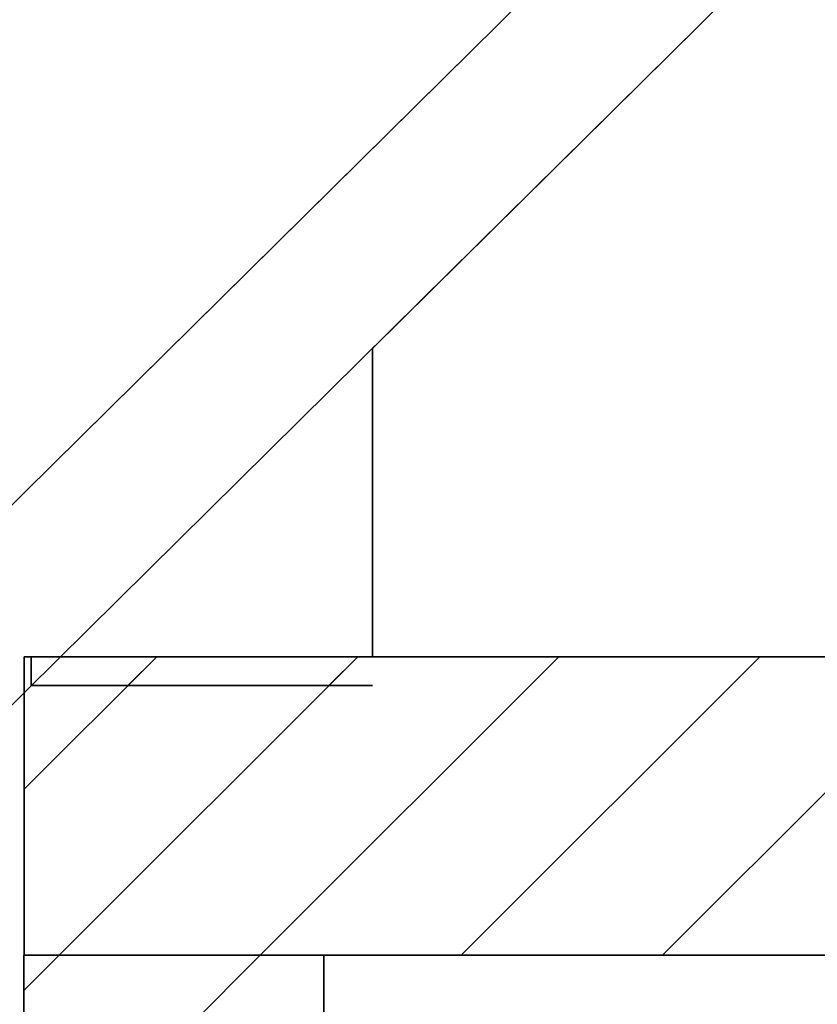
# Model space of a CAD drawing. Extents: x -350 to 540, y -53 to 541.
# Tile 412 of 569: x 184 to 195, y 198 to 212. Entities that reach past the tile are written whole.
import ezdxf

# ---------------------------------------------------------------- set-up
doc = ezdxf.new("R2010")
doc.units = 0
doc.layers.get('0').update_dxf_attribs({"lineweight": 35})
for name, color, linetype, lineweight, true_color in [('A_Aussenwand', 3, 'Continuous', 35, 0x00ff00), ('A_Aussenwand-A06HSWU6NL', 3, 'Continuous', 35, 0x00ff00), ('A_Dach', 1, 'Continuous', 35, 0xff0000), ('A_Geschossdecke', 7, 'Continuous', 35, 0x008080), ('A_Innenwand', 7, 'Continuous', 35, 0x80ff80)]:
    doc.layers.add(name, color=color, linetype=linetype, lineweight=lineweight, true_color=true_color)

# ---------------------------------------------------------------- blocks, each defined once
blk = doc.blocks.new('Referenz-A06HSWTYNL', base_point=(183.761, 139.981))
at = {"layer": 'A_Aussenwand', "color": 0, "linetype": 'ByBlock', "ltscale": 0.35}
for p, q in [((183.765, 198.402), (183.765, 198.402)), ((183.765, 198.402), (183.765, 148.802)), ((183.765, 198.402), (183.765, 148.802)), ((187.983, 198.402), (183.765, 198.402)), ((183.765, 198.402), (187.983, 198.402)), ((183.765, 148.802), (183.765, 198.402)), ((183.765, 198.402), (183.765, 198.402)), ((183.765, 198.402), (187.983, 198.402)), ((187.983, 198.402), (187.983, 198.402)), ((187.983, 198.402), (187.983, 148.802)), ((187.983, 198.402), (187.983, 148.802)), ((187.983, 148.802), (187.983, 198.402)), ((187.983, 198.402), (187.983, 198.402))]:
    blk.add_line(p, q, dxfattribs=at)
at = {"layer": 'A_Aussenwand', "color": 0, "linetype": 'ByBlock', "lineweight": 18, "ltscale": 0.18}
for p, q in [((183.765, 195.079), (187.089, 198.402)), ((183.765, 197.908), (184.26, 198.402))]:
    blk.add_line(p, q, dxfattribs=at)
at = {"layer": 'A_Geschossdecke', "color": 0, "linetype": 'ByBlock', "ltscale": 0.35}
for p, q in [((183.767, 202.602), (183.771, 202.602)), ((183.767, 202.602), (183.767, 198.402)), ((183.767, 202.602), (326.358, 202.602)), ((183.767, 198.402), (183.771, 198.402)), ((183.767, 198.402), (326.358, 198.402))]:
    blk.add_line(p, q, dxfattribs=at)
at = {"layer": 'A_Geschossdecke', "color": 0, "linetype": 'ByBlock', "lineweight": 18, "ltscale": 0.18}
for p, q in [((183.767, 200.737), (185.632, 202.602)), ((184.26, 198.402), (188.46, 202.602)), ((187.089, 198.402), (191.289, 202.602)), ((189.917, 198.402), (194.117, 202.602)), ((192.746, 198.402), (196.946, 202.602))]:
    blk.add_line(p, q, dxfattribs=at)
at = {"layer": 'A_Innenwand', "color": 0, "linetype": 'ByBlock', "ltscale": 0.35}
for p, q in [((207.764, 198.402), (187.983, 198.402)), ((187.983, 198.402), (187.983, 148.802)), ((207.764, 198.402), (187.983, 198.402)), ((187.983, 198.402), (187.983, 148.802))]:
    blk.add_line(p, q, dxfattribs=at)
blk = doc.blocks.new('Referenz-A06HSWU8NL', base_point=(178.421, 198.202))
at = {"layer": 'A_Aussenwand-A06HSWU6NL', "color": 0, "linetype": 'ByBlock', "ltscale": 0.35}
for p, q in [((229.615, 247.419), (188.666, 206.941)), ((229.615, 247.419), (188.666, 206.941)), ((188.666, 206.941), (188.666, 202.602)), ((188.666, 206.941), (188.666, 202.602)), ((188.666, 206.941), (188.666, 206.941)), ((188.666, 202.602), (188.666, 206.941)), ((183.867, 202.602), (183.867, 202.602)), ((183.867, 202.602), (183.867, 202.196)), ((183.867, 202.602), (188.666, 202.602)), ((188.666, 202.602), (229.615, 202.602)), ((188.666, 202.602), (229.615, 202.602)), ((188.666, 202.602), (188.666, 202.602)), ((183.867, 202.196), (183.867, 202.196)), ((183.867, 202.196), (188.666, 202.196))]:
    blk.add_line(p, q, dxfattribs=at)
at = {"layer": 'A_Aussenwand-A06HSWU6NL', "color": 0, "linetype": 'ByBlock', "lineweight": 18, "ltscale": 0.18}
for p, q in [((185.225, 202.196), (185.632, 202.602)), ((188.053, 202.196), (188.46, 202.602))]:
    blk.add_line(p, q, dxfattribs=at)
at = {"layer": 'A_Dach', "color": 0, "linetype": 'ByBlock', "ltscale": 0.35}
for p, q in [((254.827, 275.155), (178.421, 199.625)), ((254.827, 275.155), (178.421, 199.625)), ((254.827, 275.155), (178.421, 199.625)), ((254.827, 275.155), (178.421, 199.625)), ((254.827, 275.155), (178.421, 199.625)), ((254.827, 275.155), (178.421, 199.625)), ((254.827, 275.155), (178.421, 199.625)), ((254.444, 274.776), (178.421, 199.625)), ((246.815, 267.234), (178.421, 199.625)), ((239.185, 259.693), (178.421, 199.625)), ((220.343, 241.066), (188.119, 209.211)), ((189.342, 207.608), (220.969, 238.872)), ((188.119, 209.211), (178.421, 199.625)), ((179.827, 198.202), (189.342, 207.608))]:
    blk.add_line(p, q, dxfattribs=at)

msp = doc.modelspace()

# ---------------------------------------------------------------- block references
at = {"color": 251, "lineweight": 25, "ltscale": 0.25, "true_color": 0x585858}
for name, p in [('Referenz-A06HSWU8NL', (178.421, 198.202)), ('Referenz-A06HSWTYNL', (183.761, 139.981))]:
    msp.add_blockref(name, p, dxfattribs=at)

doc.saveas('drawing.dxf')
